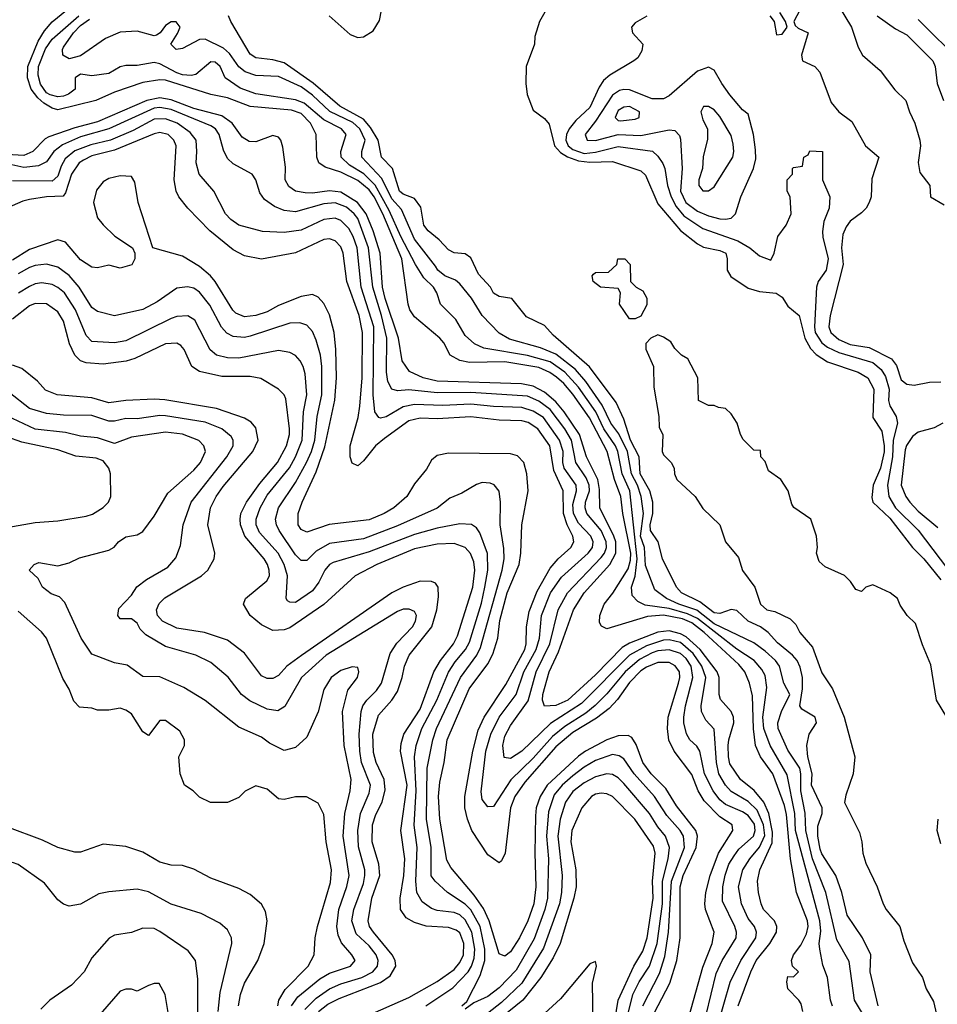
# Model space of a CAD drawing. Header units: inches. Extents: x 1793402 to 1900366, y 320852 to 470679.
# Tile 265 of 604: x 1830095 to 1833338, y 413915 to 417396. Entities that reach past the tile are written whole.
import ezdxf

# ---------------------------------------------------------------- set-up
doc = ezdxf.new("R2010")
doc.units = ezdxf.units.IN
doc.header["$MEASUREMENT"] = 0
doc.layers.add('B8431', color=7, linetype='Continuous')

msp = doc.modelspace()

# ---------------------------------------------------------------- linework, layer by layer
at = {"layer": 'B8431', "color": 4}
for points, elevation in [([(1832010, 417526.6), (1831932.7, 417390), (1831916, 417336), (1831914.8, 417310), (1831884.9, 417230), (1831883.7, 417170), (1831888.3, 417131.7), (1831910, 417076), (1831950, 417046.8), (1831966.2, 417026.2), (1831985.5, 416950), (1832006, 416926), (1832030.7, 416910.7), (1832070, 416897.1), (1832110, 416892.6), (1832190, 416894.9), (1832290, 416862), (1832306.4, 416846.4), (1832350, 416744.9), (1832430.2, 416650.2), (1832490, 416603), (1832512.2, 416592.2), (1832570, 416580.4), (1832590.4, 416570), (1832595.3, 416550), (1832595.8, 416510), (1832608.1, 416488.1), (1832670, 416447.1), (1832710, 416435.6), (1832768.7, 416428.7), (1832790, 416414.8), (1832810, 416383), (1832850.2, 416350.2), (1832870.2, 416270), (1832890, 416234), (1832910, 416211.8), (1832950, 416186.3), (1833058.8, 416150), (1833092.7, 416130), (1833113.4, 416090), (1833110.6, 415990), (1833141.7, 415941.7), (1833150.2, 415890), (1833150, 415868.7), (1833136.9, 415810), (1833111.8, 415750), (1833106.4, 415706.4), (1833110.5, 415690.5), (1833170, 415634), (1833250.4, 415530), (1833290.3, 415490), (1833350, 415415.8)], 244), ([(1832862.7, 413890), (1832856.6, 413916.6), (1832849, 413930), (1832809.3, 413970), (1832806, 413994), (1832810, 414014), (1832830, 414012), (1832848, 414030), (1832826, 414050), (1832822.7, 414070), (1832829.6, 414090), (1832855.9, 414124.1), (1832876.2, 414163.8), (1832881.5, 414190), (1832879.2, 414210), (1832840.5, 414310), (1832818.7, 414430), (1832805.7, 414585.7), (1832798.2, 414618.2), (1832756.4, 414730), (1832712.8, 414790), (1832696, 414830), (1832689, 414889), (1832685.2, 415005.2), (1832674.3, 415050), (1832657.7, 415090), (1832636.6, 415116.6), (1832514.2, 415230), (1832470, 415264.1), (1832437.8, 415277.8), (1832370, 415291.2), (1832313.6, 415286.4), (1832170, 415242.9), (1832151.7, 415251.7), (1832144.7, 415264.7), (1832145.1, 415290), (1832161.1, 415330), (1832191.4, 415368.6), (1832245.3, 415454.7), (1832254.3, 415485.7), (1832254.6, 415510), (1832226.6, 415650), (1832219.3, 415710), (1832197.8, 415770), (1832170.8, 415870), (1832108.8, 415988.8), (1832050, 416072.4), (1832018.7, 416110), (1831992.7, 416132.7), (1831969.2, 416149.2), (1831930, 416166.5), (1831810, 416186.3), (1831684.5, 416184.5), (1831650, 416191.2), (1831616.2, 416210), (1831593.5, 416253.5), (1831579.5, 416270), (1831490, 416345.6), (1831474.3, 416370), (1831467.6, 416390), (1831445.3, 416550), (1831378.1, 416710), (1831347.5, 416770), (1831330, 416794.8), (1831290, 416827.1), (1831230, 416857.1), (1831174.2, 416874.2), (1831151.8, 416890), (1831145.1, 416910), (1831143, 416990), (1831123.1, 417030), (1831090, 417064.8), (1831056, 417076), (1830910, 417088.6), (1830830, 417119.4), (1830770, 417131.9), (1830610, 417181.6), (1830590, 417183.8), (1830530, 417174.2), (1830430, 417140.3), (1830364, 417110), (1830230, 417077.2), (1830210, 417082.7), (1830180.5, 417100.5), (1830159.3, 417119.3), (1830136, 417150), (1830122, 417190), (1830124, 417230), (1830159.8, 417320.2), (1830183.2, 417356.8), (1830210, 417388.5), (1830260.7, 417430)], 256), ([(1831188.4, 417410), (1831263.5, 417343.5), (1831290, 417333.4), (1831310, 417335.3), (1831343.7, 417356.3), (1831366.7, 417393.3), (1831373.3, 417430)], 244), ([(1832746, 417410), (1832761, 417390), (1832770, 417342), (1832790, 417344.7), (1832808, 417370), (1832802, 417390), (1832781.5, 417421.5)], 252), ([(1832863.1, 417450), (1832831, 417390), (1832836, 417376), (1832846.4, 417366.4), (1832882, 417350), (1832858, 417270), (1832862, 417250), (1832904.7, 417230), (1832922.8, 417210), (1832963.4, 417103.4), (1832990, 417070.6), (1833035.8, 417035.8), (1833084.7, 416950), (1833131.3, 416910), (1833106.2, 416833.8), (1833104, 416770), (1833097.3, 416750), (1833086.8, 416730), (1833070, 416713.2), (1833030, 416683.7), (1833015.8, 416664.2), (1833003.8, 416636.2), (1832999.5, 416590), (1833005.7, 416530), (1832959.5, 416350), (1832955.3, 416310), (1832962, 416290), (1832990, 416265.2), (1833030, 416248.1), (1833097.2, 416237.2), (1833176.7, 416196.7), (1833193.5, 416173.5), (1833210, 416123), (1833230, 416107), (1833256.6, 416103.4), (1833310, 416114), (1833350, 416116)], 252), ([(1832987.6, 417447.6), (1833035.3, 417370), (1833058.4, 417298.4), (1833074, 417270), (1833136.7, 417216.7), (1833188.5, 417148.5), (1833227.3, 417110), (1833239.3, 417070), (1833258.7, 417030), (1833275.8, 416970), (1833278.4, 416950), (1833270.6, 416890.6), (1833276, 416856), (1833311.3, 416810), (1833314, 416770), (1833362, 416742)], 256), ([(1832968, 413908), (1832960.7, 413930), (1832949.5, 414009.5), (1832934, 414054), (1832922.4, 414110), (1832920.5, 414130), (1832926.3, 414173.7), (1832923.5, 414210), (1832836.8, 414530), (1832834.5, 414590), (1832806.9, 414726.9), (1832747.1, 414830), (1832725, 414890), (1832722, 414930), (1832735.2, 415035.2), (1832730, 415077.2), (1832718.4, 415098.4), (1832690.7, 415130.7), (1832630, 415170.9), (1832490, 415279.2), (1832455.6, 415295.6), (1832390, 415314.7), (1832305.8, 415325.8), (1832279.6, 415339.6), (1832260.1, 415360.1), (1832256.9, 415390), (1832270.8, 415429.2), (1832277.5, 415490), (1832251.6, 415730), (1832224, 415790), (1832208.9, 415870), (1832200.7, 415890), (1832159.8, 415950), (1832130.7, 416010), (1832070, 416097.3), (1832021.5, 416150), (1831970, 416186.2), (1831890, 416209), (1831734.9, 416234.9), (1831702, 416250), (1831670, 416279), (1831636.6, 416336.6), (1831582.7, 416390), (1831569.4, 416430), (1831557, 416450), (1831523.7, 416483.7), (1831493.5, 416530), (1831441.6, 416630), (1831400.9, 416720.9), (1831351.5, 416811.5), (1831311, 416851), (1831261.2, 416881.2), (1831231.6, 416910), (1831229.5, 416930), (1831249.4, 416990), (1831231.8, 417010), (1831170, 417042.3), (1831100.4, 417100.4), (1831070, 417112.1), (1830930, 417134.3), (1830874.1, 417154.2), (1830821.2, 417190), (1830803.7, 417230), (1830786.3, 417246.3), (1830770, 417246.6), (1830717.3, 417202.7), (1830701.4, 417198.6), (1830670, 417200.9), (1830650, 417207.7), (1830590, 417239.7), (1830570, 417244.2), (1830510, 417234), (1830470, 417234.5), (1830450.6, 417229.4), (1830410, 417205.2), (1830350, 417198), (1830310, 417203.7), (1830290.8, 417190), (1830290.7, 417150), (1830267.7, 417132.3), (1830250, 417125.7), (1830230, 417123.5), (1830202.9, 417130), (1830190, 417137.3), (1830168, 417168), (1830160.4, 417200.4), (1830161.1, 417230), (1830186.7, 417293.3), (1830210, 417327.2), (1830303.5, 417410)], 252), ([(1833093.3, 413850), (1833045.6, 413930), (1833026.7, 414066.7), (1832982.8, 414142.8), (1832944.4, 414310), (1832896.8, 414430), (1832874, 414530), (1832871.1, 414591.1), (1832855.8, 414670), (1832856.1, 414730), (1832852, 414750), (1832810, 414813.2), (1832775.6, 414890), (1832774.5, 414910), (1832787.3, 414950), (1832816.9, 415010), (1832796.2, 415050), (1832780.5, 415110), (1832766, 415130), (1832730, 415163.5), (1832690, 415193.3), (1832550, 415260.6), (1832488.5, 415308.5), (1832424.2, 415330), (1832380.7, 415350), (1832340.1, 415380.1), (1832306.9, 415466.9), (1832302.8, 415530), (1832289.3, 415570), (1832299.3, 415650), (1832291.7, 415710), (1832278.5, 415750), (1832257.3, 415790), (1832243.7, 415870), (1832212.3, 415932.3), (1832184.8, 415970), (1832153.3, 416033.3), (1832096.3, 416116.3), (1832058.9, 416158.9), (1831990, 416214), (1831935.9, 416235.9), (1831826.5, 416266.5), (1831790, 416287.3), (1831729.7, 416350), (1831691.6, 416411.6), (1831650, 416462), (1831635.1, 416475.1), (1831597.2, 416490), (1831572.3, 416510), (1831564.9, 416524.9), (1831490, 416619.5), (1831444.8, 416724.8), (1831410, 416762.6), (1831375, 416835), (1831304.5, 416910), (1831304.5, 416930), (1831315.8, 416970), (1831297.7, 417010), (1831272.1, 417032.1), (1831191.1, 417071.1), (1831130, 417129.7), (1831090, 417159.1), (1831010, 417194.7), (1830930, 417198.5), (1830891.6, 417211.6), (1830869, 417229), (1830836.1, 417276.1), (1830815.5, 417295.5), (1830750, 417326.6), (1830730, 417326), (1830670, 417294), (1830648, 417290), (1830629, 417310), (1830652.9, 417347.1), (1830662, 417370), (1830648.4, 417388.4), (1830630, 417388.7), (1830610, 417375.3), (1830591, 417349), (1830578.8, 417341.2), (1830570, 417339), (1830510, 417355.1), (1830450, 417352), (1830398.8, 417330), (1830310, 417267.6), (1830270, 417257), (1830247, 417270), (1830246, 417290), (1830250, 417298.8), (1830285.3, 417350), (1830310, 417375.2), (1830342.2, 417397.8)], 248), ([(1833129.6, 413910), (1833100.5, 414030), (1833102.9, 414090), (1833073.6, 414150), (1833019.7, 414230), (1833000.4, 414310), (1832978.9, 414370), (1832930, 414447), (1832923.9, 414463.9), (1832915.5, 414510), (1832915.3, 414544.7), (1832930.8, 414590), (1832931.6, 414610), (1832894, 414690), (1832895.8, 414730), (1832880.8, 414790), (1832876.8, 414830), (1832885.4, 414870), (1832910.8, 414910), (1832906.9, 414930), (1832858.8, 414958.8), (1832852.4, 414970), (1832861.6, 415030), (1832861.2, 415070), (1832853.5, 415106.5), (1832843.1, 415130), (1832826, 415150), (1832773, 415193), (1832740.5, 415230), (1832713, 415250), (1832669.8, 415269.8), (1832630, 415307.1), (1832610, 415310.9), (1832570, 415296.9), (1832550, 415299.1), (1832498.4, 415338.4), (1832434, 415370), (1832416.2, 415390), (1832366.6, 415490), (1832351.1, 415550), (1832324.2, 415590), (1832323.7, 415610), (1832333.2, 415650), (1832332.3, 415690), (1832322.3, 415730), (1832288.4, 415790), (1832284.8, 415850), (1832254, 415910), (1832230, 415983.7), (1832203.1, 416043.1), (1832108.8, 416168.8), (1831980.7, 416280.7), (1831950, 416314.7), (1831886, 416346), (1831834, 416410), (1831790, 416417.2), (1831770, 416429), (1831759.3, 416450), (1831716.3, 416496.3), (1831690, 416554), (1831670, 416568), (1831630, 416571.6), (1831610, 416582), (1831577.8, 416617.8), (1831538.4, 416650), (1831523, 416670), (1831513.2, 416733.2), (1831490, 416764), (1831450, 416779.2), (1831436.9, 416790), (1831412.6, 416870), (1831373.5, 416910), (1831361.6, 416970), (1831335.1, 417015.1), (1831310, 417044.5), (1831226.3, 417090), (1831131.8, 417171.8), (1831030, 417243.1), (1830990, 417254.5), (1830930, 417261.2), (1830910, 417274), (1830841.2, 417390), (1830833.2, 417410)], 244), ([(1832311.8, 417408.2), (1832270, 417384.5), (1832257.1, 417370), (1832260.5, 417350), (1832297.3, 417310), (1832294, 417286), (1832279.1, 417260.9), (1832266, 417250), (1832180.2, 417199.8), (1832158.6, 417181.5), (1832142.6, 417157.4), (1832110, 417085.6), (1832060.7, 417039.3), (1832037, 417010), (1832027.6, 416990), (1832025.2, 416970), (1832033.4, 416950), (1832050, 416936.5), (1832090, 416923.5), (1832130, 416927.7), (1832210, 416947.7), (1832331.6, 416931.6), (1832350, 416914), (1832367.7, 416887.7), (1832374.9, 416870), (1832384.4, 416810), (1832397.8, 416770), (1832415.5, 416735.5), (1832442.7, 416702.7), (1832510, 416657.7), (1832633.7, 416613.7), (1832676, 416590), (1832710, 416561), (1832750, 416546), (1832762, 416570), (1832774, 416630), (1832804, 416670), (1832822, 416710), (1832818, 416770), (1832808, 416790), (1832808, 416830), (1832826, 416850), (1832826, 416870), (1832830, 416874), (1832862, 416878), (1832866, 416910), (1832882, 416918), (1832887.3, 416932.7), (1832932, 416930), (1832932, 416830), (1832958, 416770), (1832956, 416730), (1832937.3, 416682.7), (1832932.5, 416647.5), (1832933, 416627), (1832952.6, 416550), (1832944.9, 416510), (1832917.3, 416470), (1832910.6, 416450), (1832903.6, 416310), (1832906.9, 416290), (1832930, 416253.7), (1832950, 416238.3), (1832990, 416219.7), (1833110, 416184), (1833139.4, 416159.4), (1833155.1, 416135.1), (1833167.6, 416090), (1833166, 416050), (1833170, 416031.3), (1833192.9, 415992.9), (1833197.4, 415970), (1833182, 415910), (1833180.2, 415850), (1833162.2, 415750), (1833167.1, 415710), (1833190.2, 415670), (1833270.9, 415590.9), (1833374.5, 415454.5)], 248), ([(1833125.5, 417410), (1833190, 417363.8), (1833230, 417342.4), (1833322.4, 417250), (1833330.3, 417230), (1833337.4, 417170), (1833359.7, 417110)], 264), ([(1833270, 417396.3), (1833318, 417350), (1833377.6, 417290)], 268), ([(1832634.3, 413910), (1832678.5, 414030), (1832697.7, 414070), (1832745.7, 414130), (1832769.7, 414170), (1832771.2, 414190), (1832762.4, 414210), (1832723.6, 414250), (1832715.1, 414270), (1832706, 414310), (1832703, 414350), (1832711.1, 414390), (1832754.1, 414485.9), (1832756.2, 414523.8), (1832742.3, 414590), (1832724.8, 414630), (1832690.5, 414670.5), (1832642.4, 414710), (1832605.4, 414765.4), (1832599.8, 414790), (1832599.3, 414830), (1832600.9, 414850), (1832619.3, 414910), (1832618, 414930), (1832609.8, 414949.8), (1832572.3, 414992.3), (1832567.1, 415010), (1832567.3, 415070), (1832560.4, 415090), (1832499.8, 415170), (1832450, 415214.6), (1832430, 415224.7), (1832390, 415235), (1832350, 415230.6), (1832250, 415191.8), (1832223.8, 415176.2), (1832130, 415079.7), (1832032.2, 414990), (1831990, 414971.2), (1831949.6, 414969.6), (1831942.4, 414990), (1831944.4, 415010), (1831966.2, 415090), (1831998.8, 415161.2), (1832052.1, 415310), (1832089.9, 415370.1), (1832180.9, 415470), (1832201.6, 415510), (1832201.4, 415550), (1832194.5, 415570), (1832145.1, 415670), (1832144.5, 415735.5), (1832138.2, 415770), (1832098.7, 415850), (1832073.2, 415930), (1832019.3, 416010), (1831990, 416045.1), (1831950, 416079.3), (1831910, 416100.3), (1831868.9, 416108.9), (1831570, 416118.2), (1831521.2, 416130), (1831472.6, 416152.6), (1831446.3, 416190), (1831434, 416270), (1831386.5, 416410), (1831377.3, 416450), (1831368.9, 416570), (1831344, 416650), (1831319, 416710), (1831288.4, 416750), (1831230, 416785.8), (1831190, 416790.8), (1831130, 416782.7), (1831103.9, 416783.9), (1831069.7, 416789.7), (1831045.7, 416805.7), (1831033.6, 416830), (1831034.5, 416874.5), (1831024.8, 416944.8), (1831018, 416970), (1831010, 416981.2), (1830990, 416986), (1830930, 416964.5), (1830905.8, 416965.8), (1830880.7, 416980.7), (1830846.3, 417030), (1830810, 417056.1), (1830710, 417082.3), (1830630, 417112.2), (1830590, 417119.4), (1830543.8, 417110), (1830370, 417034.6), (1830290, 417013.8), (1830197.7, 416982.3), (1830184.7, 416975.3), (1830141.6, 416930), (1830110, 416916.4), (1830030, 416920.2)], 264), ([(1832561.6, 413838.4), (1832606.3, 413993.7), (1832643.5, 414070), (1832696.9, 414150), (1832699.6, 414170), (1832691.8, 414190), (1832670, 414218), (1832646.6, 414270), (1832635.8, 414330), (1832651.2, 414390), (1832675.8, 414430), (1832710, 414470.3), (1832728.2, 414511.8), (1832723.9, 414550), (1832701.2, 414601.2), (1832670, 414632.6), (1832610, 414667.8), (1832589.7, 414690), (1832566, 414730), (1832557.6, 414770), (1832550, 414888), (1832519.6, 414919.6), (1832504.2, 414950), (1832503.5, 414970), (1832520.4, 415070), (1832506, 415110), (1832475.7, 415155.7), (1832430, 415193.8), (1832390, 415203.2), (1832370, 415202), (1832310, 415182.6), (1832250, 415149.8), (1832080.9, 414979), (1831971.6, 414908.4), (1831870, 414809.6), (1831830, 414784.5), (1831807.5, 414787.5), (1831802.4, 414830), (1831810, 414862.8), (1831830, 414900.5), (1831892.1, 414987.9), (1831920.9, 415090), (1831968.8, 415190), (1831998.3, 415310), (1832031.2, 415370), (1832150, 415494.9), (1832161.5, 415510), (1832168.7, 415530), (1832167.8, 415550), (1832150, 415589.6), (1832099.7, 415650), (1832093.7, 415670), (1832095.1, 415690), (1832108.7, 415730), (1832107.7, 415750), (1832096.6, 415776.6), (1832060.4, 415830), (1832044.8, 415910), (1832022, 415950), (1831970, 416018), (1831930, 416047.6), (1831890, 416065.6), (1831690, 416078), (1831570, 416077.2), (1831470, 416087.1), (1831430, 416084.2), (1831409.7, 416089.7), (1831396.6, 416116.6), (1831391.1, 416150), (1831392.9, 416270), (1831374, 416350), (1831343.1, 416450), (1831327.8, 416590), (1831290, 416693.3), (1831277.7, 416710), (1831250, 416733.3), (1831210, 416748.5), (1831170, 416744.8), (1831070, 416716.9), (1831030, 416721.6), (1830995.6, 416735.6), (1830960.5, 416760.5), (1830943.3, 416783.3), (1830929.2, 416830), (1830917.2, 416850), (1830850, 416886.6), (1830830, 416905.2), (1830814.9, 416934.9), (1830799.6, 416990), (1830787, 417010), (1830770, 417021.3), (1830630, 417078.5), (1830590, 417085.3), (1830570, 417083.5), (1830410, 417009.8), (1830310, 416982.2), (1830245.9, 416954.1), (1830215.3, 416930), (1830190, 416894), (1830161.2, 416878.8), (1830110, 416873.8), (1830035.3, 416890)], 268), ([(1832521.6, 413878.4), (1832556.3, 414023.7), (1832578, 414070), (1832627.8, 414150), (1832628, 414170), (1832622, 414190), (1832579.3, 414279.3), (1832579.7, 414330), (1832587.9, 414372.1), (1832601.1, 414410), (1832619.6, 414440.4), (1832636.8, 414463.2), (1832688.2, 414510), (1832694.6, 414530), (1832691.6, 414551.6), (1832670, 414582.3), (1832650, 414595.3), (1832590, 414621.1), (1832570, 414638), (1832545.4, 414670), (1832515.6, 414730), (1832498.4, 414810), (1832488, 414828), (1832463.7, 414850), (1832451.2, 414871.2), (1832442, 414910), (1832442.6, 414930), (1832448.4, 414970), (1832474.2, 415070), (1832467.7, 415110), (1832450, 415137.7), (1832430, 415155.3), (1832390, 415167.7), (1832350, 415164.4), (1832330, 415158), (1832285.7, 415134.3), (1832234.9, 415090), (1832170, 415012.6), (1832128.7, 414971.3), (1832095.5, 414944.5), (1832022.2, 414897.8), (1831978.1, 414861.9), (1831910, 414785.4), (1831831, 414709), (1831770, 414614), (1831750, 414613.2), (1831730, 414639), (1831726.5, 414666.5), (1831742, 414810), (1831759.8, 414870), (1831789.7, 414930), (1831849.7, 415010), (1831876.8, 415090), (1831920.8, 415170), (1831931.9, 415210), (1831939.2, 415290), (1831971.1, 415370), (1832010, 415424.9), (1832104.2, 415510), (1832118.9, 415530), (1832122, 415550), (1832114, 415570), (1832070, 415616.3), (1832051.9, 415650), (1832050, 415682), (1832062.7, 415730), (1832061.7, 415750), (1832019.8, 415810), (1832015.1, 415830), (1832015.5, 415870), (1832003.1, 415910), (1831946.3, 415990), (1831910, 416012.3), (1831870, 416025.1), (1831770, 416028.7), (1831690, 416037.2), (1831590, 416032.1), (1831490, 416036), (1831450, 416026.9), (1831390, 415991.8), (1831370, 415987.3), (1831364, 415990), (1831349.7, 416009.7), (1831344.8, 416070), (1831346.6, 416310), (1831302.4, 416450), (1831287.4, 416590), (1831273.3, 416630), (1831257.7, 416657.7), (1831230, 416686), (1831210, 416694.3), (1831170, 416689.7), (1831090, 416651.5), (1831030, 416643.6), (1830953.2, 416646.8), (1830869, 416670), (1830841.2, 416690), (1830822.7, 416710), (1830781.2, 416790), (1830729.6, 416849.6), (1830718.4, 416890), (1830721.6, 416930), (1830718.4, 416970), (1830697.6, 416997.6), (1830651.8, 417030), (1830610, 417045.3), (1830570, 417044.2), (1830495.7, 417004.3), (1830415.5, 416970), (1830346.2, 416953.8), (1830290, 416932), (1830256.1, 416903.9), (1830241.3, 416878.7), (1830230, 416842.7), (1830210, 416825.4), (1830070, 416826)], 272), ([(1832460.5, 413870), (1832510, 414046.8), (1832542.4, 414130), (1832549.6, 414170), (1832519.1, 414250), (1832516.4, 414270), (1832520.4, 414310), (1832535.1, 414370), (1832564.8, 414450), (1832616, 414530), (1832613.2, 414550), (1832570, 414577.4), (1832514.7, 414634.7), (1832492.4, 414670), (1832470, 414727), (1832407.6, 414810), (1832388.7, 414848.7), (1832384, 414890), (1832387.1, 414930), (1832423.5, 415050), (1832428.4, 415070), (1832426.6, 415090), (1832411.6, 415111.6), (1832390, 415123.1), (1832350, 415123.9), (1832310, 415107.3), (1832290, 415093.5), (1832250, 415052.6), (1832207.8, 414992.2), (1832178.7, 414961.3), (1832133.7, 414926.3), (1832050, 414876.1), (1831990, 414824.8), (1831879.8, 414700.2), (1831844.4, 414650), (1831829.1, 414610), (1831810.4, 414449.6), (1831797.3, 414422.7), (1831790, 414415.3), (1831750, 414443.7), (1831693.3, 414530), (1831677.4, 414570), (1831668.4, 414610), (1831668.4, 414650), (1831696.4, 414810), (1831715.7, 414884.3), (1831736.4, 414930), (1831813.7, 415046.3), (1831879.8, 415170), (1831885.3, 415190), (1831886, 415250), (1831895.9, 415304.1), (1831923.9, 415376.1), (1831970, 415457.1), (1831997.6, 415490), (1832042.9, 415530), (1832053.3, 415550), (1832049.7, 415570), (1832029.9, 415609.9), (1832016.8, 415650), (1832015.6, 415730), (1831982.4, 415802.4), (1831968.5, 415890), (1831926, 415950), (1831891.5, 415971.5), (1831870, 415978), (1831790, 415980.4), (1831690, 415992.1), (1831570, 415984.8), (1831510, 415986.9), (1831470, 415977.4), (1831384.2, 415915.8), (1831352.7, 415890), (1831310, 415836), (1831290, 415819), (1831270, 415828), (1831262.9, 415850), (1831262.6, 415890), (1831290.8, 415989.2), (1831297.3, 416030), (1831305.3, 416130), (1831306.4, 416290), (1831295.3, 416350), (1831251, 416470), (1831238, 416570), (1831230, 416592.7), (1831210, 416614), (1831190, 416620.7), (1831170, 416618.4), (1831070, 416571.5), (1830950, 416549.5), (1830890, 416560.9), (1830850, 416582), (1830767.3, 416650), (1830689.4, 416730), (1830657, 416770), (1830647.8, 416790), (1830641.3, 416830), (1830647.8, 416950), (1830639.6, 416970), (1830619.3, 416990), (1830590, 416996.9), (1830570, 416992.6), (1830430, 416934.2), (1830350, 416914.8), (1830320.2, 416899.8), (1830305.7, 416890), (1830278.3, 416850), (1830256.7, 416783.3), (1830248.5, 416771.5), (1830190, 416769.6), (1830130, 416760.7), (1830105.5, 416754.5), (1830050, 416729.3)], 276), ([(1832322.8, 413857.2), (1832392.4, 413990), (1832417.3, 414070), (1832429.8, 414150.2), (1832429, 414330), (1832440.3, 414370), (1832485.6, 414470), (1832491, 414510), (1832484.4, 414530), (1832416.4, 414616.4), (1832378.2, 414678.2), (1832326.6, 414730), (1832297.4, 414770), (1832273.6, 414833.6), (1832258, 414858), (1832245.4, 414865.4), (1832210, 414864), (1832170, 414849.8), (1832094.4, 414810), (1832070, 414792.3), (1831959, 414690), (1831934.7, 414650), (1831920.8, 414610), (1831918, 414582), (1831915.2, 414450), (1831918.6, 414330), (1831912.4, 414270), (1831891.4, 414210), (1831861.1, 414150), (1831830, 414100.9), (1831810, 414085.2), (1831790, 414094), (1831754, 414210), (1831734.1, 414254.1), (1831701.1, 414301.1), (1831618.2, 414398.2), (1831604.8, 414424.8), (1831579.8, 414570), (1831574.8, 414650), (1831579.5, 414700.5), (1831595.4, 414770), (1831605.7, 414850), (1831683.1, 415030), (1831750, 415119.3), (1831767.6, 415152.4), (1831785.4, 415210), (1831792.5, 415272.5), (1831817.8, 415370), (1831859.7, 415470), (1831866.6, 415510), (1831869.6, 415610), (1831891.8, 415730), (1831887.6, 415790), (1831876.9, 415830), (1831853.9, 415853.9), (1831830, 415860.7), (1831610, 415863.7), (1831570, 415855.1), (1831550, 415839), (1831532.5, 415807.5), (1831490, 415755.3), (1831462.8, 415710), (1831417.3, 415670), (1831382.8, 415650), (1831330, 415628), (1831189, 415611), (1831110, 415584.5), (1831090, 415593.2), (1831079.5, 415610), (1831078.7, 415650), (1831092.8, 415690), (1831142.8, 415797.2), (1831173.5, 415886.5), (1831208.7, 416051.3), (1831214.5, 416130), (1831212.4, 416230), (1831206.9, 416290), (1831190, 416352.7), (1831170, 416392.3), (1831150, 416414.5), (1831130, 416424.5), (1831090, 416417.6), (1831010, 416386), (1830970, 416363), (1830930, 416349.7), (1830890, 416346), (1830858.9, 416358.9), (1830848.5, 416368.5), (1830786, 416470), (1830769.6, 416490), (1830730, 416523.6), (1830670, 416559.5), (1830566, 416590), (1830514, 416750), (1830502, 416822), (1830490, 416841.2), (1830450, 416843.6), (1830410, 416834), (1830390, 416822.9), (1830367, 416793), (1830356.4, 416750), (1830370, 416696), (1830390, 416671), (1830430.7, 416630.7), (1830494, 416590), (1830502, 416570), (1830502, 416550), (1830490.9, 416529.1), (1830450, 416518), (1830410, 416528.7), (1830370, 416519), (1830350, 416521.2), (1830310, 416547), (1830257.2, 416610), (1830230, 416618), (1830130, 416583), (1830070, 416546.3)], 284), ([(1831658, 413910), (1831675.3, 413924.7), (1831722.8, 414017.2), (1831738.8, 414070), (1831738.4, 414110), (1831722.5, 414190), (1831690, 414249.7), (1831670, 414269.7), (1831606.6, 414310), (1831563.7, 414350), (1831549.8, 414369.8), (1831548.7, 414470), (1831533.3, 414570), (1831534.8, 414750), (1831554.8, 414850), (1831568.4, 414890), (1831652.4, 415070), (1831710.7, 415149.3), (1831724, 415176), (1831799.8, 415450), (1831806.9, 415490), (1831806.6, 415526.6), (1831793.3, 415610), (1831794, 415690), (1831789.4, 415729.4), (1831772, 415752), (1831757.5, 415757.5), (1831730, 415759.3), (1831710, 415752.7), (1831657.5, 415722.5), (1831615.2, 415704.8), (1831570, 415669.6), (1831430, 415606.9), (1831310, 415561), (1831190, 415544.7), (1831143.4, 415516.6), (1831110, 415483.7), (1831090, 415483.7), (1831070, 415504.5), (1831011.5, 415590), (1831002.4, 415610), (1830999.6, 415630), (1831009.8, 415670.2), (1831070, 415759.3), (1831108.6, 415830), (1831126.4, 415870), (1831137.6, 415910), (1831146.7, 415993.3), (1831162.3, 416070), (1831163.1, 416170), (1831158.3, 416210), (1831143.3, 416263.3), (1831130, 416294), (1831110, 416316), (1831084.5, 416324.5), (1831050, 416323.6), (1830910, 416276.9), (1830890, 416273), (1830850, 416275.6), (1830827.3, 416287.3), (1830808.5, 416308.5), (1830767.3, 416387.3), (1830730, 416432.3), (1830710, 416446.6), (1830687.9, 416452.1), (1830650, 416446.6), (1830581.4, 416398.6), (1830530, 416372), (1830429.6, 416349.6), (1830370, 416364.5), (1830350, 416378), (1830304.7, 416450), (1830270, 416491.8), (1830230, 416521.6), (1830190, 416531.3), (1830150, 416526.6), (1830130, 416519.7), (1830090, 416497.4)], 288), ([(1831530, 413910.3), (1831626.3, 413973.7), (1831679.8, 414030), (1831691.9, 414050), (1831701.3, 414078.7), (1831703.7, 414110), (1831693.3, 414170), (1831670, 414214), (1831650, 414231), (1831630, 414239.8), (1831570, 414246.3), (1831550, 414254), (1831517.4, 414277.4), (1831498.7, 414310), (1831494.8, 414350), (1831499.8, 414470), (1831488.7, 414548.7), (1831495.7, 414670), (1831489.8, 414790), (1831496.4, 414830), (1831516.4, 414890), (1831569.8, 414990), (1831610.7, 415089.3), (1831634.1, 415125.9), (1831671.1, 415170), (1831684.9, 415195.1), (1831727.1, 415332.9), (1831739.3, 415390), (1831749.8, 415450), (1831748.5, 415508.5), (1831721.4, 415581.5), (1831710, 415599.3), (1831691.5, 415611.5), (1831650, 415614), (1831570, 415598.9), (1831490, 415576.4), (1831330, 415515.1), (1831203.4, 415476.6), (1831190, 415469.4), (1831173, 415450), (1831152.8, 415407.2), (1831130, 415377), (1831070, 415336), (1831050, 415337.2), (1831042, 415342), (1831037.2, 415350), (1831041.1, 415430), (1831029.7, 415470), (1831008.2, 415510), (1830943, 415583), (1830931.2, 415610), (1830931.2, 415630), (1830945.4, 415670), (1830970, 415714.9), (1831048.9, 415811.1), (1831069.8, 415850), (1831093.1, 415910), (1831097.7, 416010), (1831109.7, 416070), (1831103.9, 416143.9), (1831097, 416170), (1831086, 416190), (1831070, 416209.2), (1831050, 416219.3), (1831010, 416226.6), (1830870, 416199.7), (1830830, 416200.5), (1830790, 416209.6), (1830768.3, 416228.3), (1830714.1, 416334.2), (1830689.5, 416349.5), (1830650, 416347), (1830630, 416339.6), (1830470, 416260.7), (1830430, 416254), (1830350, 416258), (1830330, 416279), (1830292.4, 416370), (1830253.3, 416430), (1830230, 416449.6), (1830210, 416459.7), (1830173.8, 416466.2), (1830150, 416462.4), (1830130, 416453.3), (1830091.3, 416428.7)], 292), ([(1831312.3, 413870), (1831470, 413938.9), (1831570, 413995.3), (1831630, 414038.7), (1831650, 414062.4), (1831663.1, 414090), (1831665.3, 414130), (1831650, 414167.3), (1831637.6, 414177.6), (1831610, 414186.9), (1831531.1, 414191.1), (1831490, 414204.2), (1831461.3, 414221.3), (1831440.5, 414250), (1831439.7, 414290), (1831452.8, 414370), (1831456.1, 414430), (1831441.5, 414530), (1831464.8, 414690), (1831441, 414810), (1831442.9, 414837.1), (1831452.6, 414870), (1831510, 414958), (1831558.5, 415090), (1831581.7, 415130), (1831628.4, 415190), (1831642.7, 415217.3), (1831696.4, 415390), (1831703.9, 415450), (1831699.8, 415479.8), (1831688.6, 415508.6), (1831670, 415529.6), (1831630, 415544.7), (1831570, 415541.7), (1831490, 415524.8), (1831357.3, 415470), (1831280.7, 415430), (1831170, 415328), (1831050, 415246), (1831030, 415238.7), (1830990, 415236.2), (1830950, 415256.2), (1830909.5, 415290), (1830886, 415330), (1830893.2, 415350), (1830968.1, 415411.9), (1830977.6, 415430), (1830976.9, 415450), (1830971.3, 415470), (1830958.7, 415490), (1830891.1, 415570), (1830875.4, 415610), (1830874, 415630), (1830876.9, 415650), (1830896.3, 415690), (1830943.8, 415756.2), (1831005.7, 415830), (1831038.5, 415890), (1831048.5, 415930), (1831048.5, 415950), (1831036.1, 416056.1), (1831029.6, 416069.6), (1831009.7, 416089.7), (1830947.6, 416127.6), (1830910, 416135.1), (1830810, 416134.7), (1830730, 416151.8), (1830703.7, 416170), (1830676, 416230), (1830664.5, 416244.5), (1830650, 416252.3), (1830610, 416249.5), (1830502, 416198), (1830471.7, 416188.3), (1830390, 416178.7), (1830330, 416182.4), (1830310, 416189.6), (1830289.7, 416210), (1830271.2, 416250), (1830249.7, 416329.7), (1830230, 416363.7), (1830190, 416391.6), (1830150, 416393), (1830130, 416384.2), (1830070, 416336.9)], 296), ([(1833371.3, 414930), (1833335, 414990), (1833315.8, 415115.8), (1833286, 415186), (1833261.4, 415261.4), (1833231.3, 415290), (1833206.4, 415326.4), (1833198, 415350), (1833172, 415370), (1833110, 415398), (1833086, 415390), (1833070, 415374), (1833050, 415382), (1833031.3, 415410), (1833010.6, 415430.6), (1832942, 415462), (1832920.7, 415480.7), (1832911, 415510), (1832914.8, 415530), (1832911, 415570), (1832890.7, 415630), (1832831.1, 415671.1), (1832823.6, 415683.6), (1832810.8, 415730), (1832784.7, 415770), (1832741, 415801), (1832730, 415834), (1832714, 415850), (1832712.7, 415872.7), (1832690, 415874), (1832651.6, 415911.6), (1832642, 415930), (1832631.3, 415970), (1832610, 416002), (1832590, 416022), (1832564.7, 416024.7), (1832550, 416032), (1832530, 416032), (1832494, 416050), (1832492, 416130), (1832456.9, 416196.9), (1832434, 416210), (1832410, 416234), (1832396.9, 416256.9), (1832370, 416274), (1832350, 416282), (1832326, 416270), (1832308.4, 416251.6), (1832308.4, 416231.6), (1832335.3, 416170), (1832336.4, 416096.4), (1832353.6, 415993.6), (1832355.3, 415955.3), (1832368.4, 415928.4), (1832365.2, 415870), (1832370, 415858), (1832398, 415830), (1832408, 415810), (1832408.7, 415790), (1832418, 415770), (1832482, 415710), (1832510, 415668), (1832569, 415610), (1832589.5, 415549.5), (1832635.1, 415495.1), (1832650, 415448.7), (1832692.7, 415390), (1832713.2, 415330), (1832735.3, 415310), (1832763.5, 415303.5), (1832817.6, 415277.6), (1832838, 415258), (1832852, 415230), (1832897.5, 415177.5), (1832930, 415086.6), (1832967.3, 415030), (1833009.4, 414930), (1833046.6, 414790), (1833040.9, 414730), (1833014.6, 414654.6), (1833010, 414628), (1833062.7, 414522.7), (1833071.8, 414490), (1833074.7, 414450), (1833085.6, 414414.4), (1833126, 414330), (1833146.3, 414270), (1833156.9, 414250), (1833205.1, 414190), (1833219.3, 414139.3), (1833250, 414061.2), (1833286, 414010), (1833299, 413970), (1833324.5, 413924.5), (1833344.1, 413844.1)], 236), ([(1831151.3, 413890), (1831184.4, 413915.6), (1831224.1, 413935.9), (1831370, 413992.7), (1831403.8, 414016.2), (1831424.2, 414050), (1831422.4, 414070), (1831411.6, 414090), (1831345.1, 414170), (1831331.2, 414190), (1831326.9, 414210), (1831339.8, 414290), (1831367.3, 414370), (1831364.8, 414410), (1831340.4, 414490), (1831342.3, 414550), (1831353.5, 414586.5), (1831376, 414630), (1831386.3, 414673.7), (1831382.7, 414710), (1831354.5, 414770), (1831344.9, 414804.9), (1831342.7, 414870), (1831363, 414937), (1831409.8, 414990.2), (1831430, 415020.7), (1831446.9, 415070), (1831454.7, 415110), (1831471.3, 415150), (1831551.1, 415250), (1831569.6, 415309.6), (1831575.6, 415355.6), (1831574.5, 415390), (1831564.1, 415404.1), (1831550, 415409.4), (1831510, 415411.5), (1831450, 415389.7), (1831410, 415369.7), (1831091.2, 415148.8), (1831039.3, 415110), (1831010, 415078), (1830990, 415067), (1830970, 415066.6), (1830950, 415076), (1830890, 415157), (1830830, 415202.4), (1830748.7, 415230), (1830650, 415244.7), (1830599.3, 415270), (1830582, 415290), (1830578, 415310), (1830588.1, 415331.9), (1830608.3, 415351.7), (1830738, 415430), (1830759.5, 415450), (1830782, 415490), (1830784.5, 415510), (1830760.5, 415610), (1830769.6, 415670), (1830789.7, 415710), (1830814.5, 415745.5), (1830918.7, 415870), (1830937.4, 415910), (1830930, 415952.7), (1830913.3, 415973.3), (1830890, 415987.6), (1830790, 416021.1), (1830608.5, 416051.5), (1830570, 416054.7), (1830470, 416049.7), (1830410, 416041.1), (1830350, 416058.9), (1830228, 416070), (1830186.2, 416086.2), (1830157.5, 416117.5), (1830102.7, 416162.7), (1830070, 416175.1)], 304), ([(1831102.8, 413897.2), (1831142.8, 413937.2), (1831190, 413970.3), (1831230, 413987.6), (1831304.5, 414010), (1831342.9, 414030), (1831359.7, 414050), (1831362, 414070), (1831354.8, 414090), (1831330, 414121.3), (1831283.8, 414163.8), (1831268.4, 414210), (1831275.4, 414250), (1831310, 414342.8), (1831315.1, 414370), (1831315.1, 414390), (1831292.1, 414472.1), (1831289.8, 414530), (1831299.7, 414590), (1831330, 414661), (1831334.3, 414690), (1831303.5, 414770), (1831296.8, 414810), (1831294.8, 414870), (1831302, 414950), (1831308, 414970), (1831321.6, 414990), (1831355.8, 415024.2), (1831373.3, 415050), (1831404.8, 415155.2), (1831428.4, 415191.6), (1831482.9, 415250), (1831494, 415270), (1831497, 415290), (1831490, 415304), (1831472, 415312), (1831450, 415312), (1831430, 415303.7), (1831178, 415150), (1831090.6, 415070), (1831032.1, 414967.9), (1831007.5, 414952.5), (1830970, 414958), (1830907.9, 414987.9), (1830879.3, 415010), (1830831.7, 415071.7), (1830770, 415124), (1830718, 415150), (1830610, 415179.5), (1830541.1, 415221.1), (1830521.3, 415241.3), (1830510, 415262), (1830490, 415278), (1830450, 415278), (1830442, 415290), (1830445.6, 415314.4), (1830490, 415362), (1830509.5, 415390.5), (1830543.3, 415416.7), (1830618.9, 415461.1), (1830646.3, 415493.7), (1830663.2, 415536.8), (1830672.3, 415610), (1830700.7, 415690), (1830827.6, 415850), (1830849.5, 415890), (1830849.4, 415910), (1830842, 415922), (1830809.2, 415950), (1830750, 415972.6), (1830610, 415995.1), (1830590, 415996.4), (1830510, 415985.4), (1830470, 415986.3), (1830430, 415976.9), (1830410, 415976.9), (1830350, 415996.3), (1830250, 415998), (1830190, 416004.2), (1830130, 416021.3), (1830057.5, 416077.5)], 308), ([(1831056, 413910), (1831078.3, 413941.7), (1831155.2, 414004.8), (1831190, 414024.9), (1831264, 414050), (1831281.2, 414070), (1831269.3, 414090), (1831232.1, 414132.1), (1831220.1, 414160.1), (1831215.4, 414190), (1831223.5, 414250), (1831251.5, 414331.5), (1831258.9, 414370), (1831237.7, 414510), (1831244, 414590), (1831263.5, 414670), (1831266.3, 414710), (1831242, 414830), (1831235.6, 414950), (1831254.2, 415025.8), (1831289, 415070), (1831294, 415090), (1831290, 415106), (1831270, 415108.7), (1831230, 415095.1), (1831196, 415070), (1831170, 415028), (1831150.4, 414949.6), (1831110, 414859), (1831070, 414822.7), (1831030, 414812.7), (1830978.4, 414838.4), (1830950, 414859.3), (1830870, 414895.1), (1830750, 414989.3), (1830674.9, 415034.9), (1830590, 415072.7), (1830530, 415074), (1830474.5, 415114.5), (1830430, 415122.7), (1830350, 415153.2), (1830312.7, 415210), (1830255.1, 415335.1), (1830236, 415356), (1830206.8, 415366.8), (1830175.3, 415390), (1830160.4, 415420.4), (1830128, 415450), (1830146, 415470), (1830163.1, 415476.9), (1830230, 415464.7), (1830270, 415476), (1830306.8, 415493.2), (1830410, 415521), (1830429.3, 415530.7), (1830444, 415550), (1830470, 415567.3), (1830510, 415574.8), (1830530, 415586.8), (1830570, 415641), (1830618.3, 415721.7), (1830710, 415803), (1830734, 415830), (1830751.8, 415870), (1830746, 415890), (1830727.9, 415907.9), (1830670, 415931.1), (1830610, 415937.4), (1830490, 415920.5), (1830430, 415897.6), (1830370, 415918), (1830310, 415924.2), (1830256.6, 415936.6), (1830150, 415948.2), (1830030, 416005.1)], 312), ([(1833358, 415970), (1833327.1, 415952.9), (1833270, 415937.2), (1833250, 415922.7), (1833229.1, 415890.9), (1833225.1, 415874.9), (1833210.4, 415750), (1833226.4, 415710), (1833240.5, 415690), (1833270, 415658), (1833340.5, 415600.5)], 252), ([(1830000, 415604.7), (1830050, 415600.5), (1830150, 415618), (1830230, 415624), (1830330, 415640.7), (1830351.9, 415648.1), (1830390, 415671), (1830409, 415690), (1830417.2, 415710), (1830416.2, 415790), (1830409.5, 415810), (1830390, 415836.2), (1830365.4, 415845.4), (1830292.9, 415852.9), (1830230, 415875.1), (1830102.3, 415902.3), (1830050, 415921.6), (1830010, 415926), (1830000, 415924.8)], 316), ([(1831007.3, 413910), (1831011.1, 413930), (1831032.7, 413967.3), (1831114.5, 414050), (1831136, 414090), (1831139.5, 414150), (1831147.3, 414190), (1831193.9, 414346.1), (1831196.9, 414390), (1831177.6, 414490), (1831170, 414586), (1831150, 414626), (1831108.4, 414648.4), (1831070, 414648.7), (1831030, 414639), (1831010, 414642), (1830970, 414675.3), (1830930, 414688), (1830891.6, 414668.4), (1830870, 414646), (1830830, 414628), (1830769.1, 414629.1), (1830730, 414648), (1830708, 414670), (1830678, 414690), (1830662, 414730), (1830658, 414790), (1830678, 414830), (1830678, 414850), (1830660.4, 414880.4), (1830610, 414918), (1830590, 414918), (1830550, 414866), (1830530, 414878), (1830490, 414942), (1830470, 414955.3), (1830450, 414962), (1830410, 414955.3), (1830370, 414955.3), (1830350, 414962), (1830306, 414966), (1830286.6, 414986.6), (1830269.5, 415029.5), (1830247.2, 415067.2), (1830189.3, 415210), (1830171.7, 415231.7), (1830090, 415305.2)], 316), ([(1832297.3, 413910), (1832356.2, 414023.8), (1832375.6, 414084.4), (1832388.2, 414170), (1832398.3, 414350), (1832444.2, 414470), (1832441.1, 414510), (1832429.7, 414530), (1832382.2, 414582.2), (1832338.9, 414650), (1832266.6, 414730), (1832230, 414782.9), (1832213.4, 414793.4), (1832190, 414798), (1832130, 414776.9), (1832090, 414753.7), (1832050, 414722.7), (1832011.7, 414690), (1831984.2, 414655.8), (1831964.1, 414595.9), (1831956.9, 414510), (1831964.4, 414430), (1831960.2, 414290), (1831951.4, 414250), (1831913.4, 414146.6), (1831850, 414035.6), (1831790, 413973.6), (1831750, 413942.4), (1831699.8, 413920.2), (1831670, 413898)], 288), ([(1832236.8, 413850), (1832262, 413950), (1832284.9, 413995.1), (1832321, 414050), (1832347.8, 414130), (1832366.5, 414270), (1832367.3, 414350), (1832386.4, 414430), (1832391.2, 414470), (1832376.9, 414510), (1832350, 414542.9), (1832320.5, 414590), (1832230, 414695.6), (1832210, 414716.2), (1832190, 414727.8), (1832170, 414729.7), (1832130, 414719.7), (1832090, 414698.3), (1832050, 414667.8), (1832024.6, 414630), (1832005.5, 414570), (1831996.9, 414510), (1832012.7, 414370), (1832010.2, 414310), (1832003.2, 414270), (1831946.7, 414113.3), (1831870, 413989.7), (1831798.3, 413921.7), (1831732, 413870)], 292), ([(1832193.3, 413826.7), (1832209.8, 413930), (1832265.4, 414050), (1832297.5, 414102.5), (1832312.8, 414150), (1832333.5, 414290), (1832331.7, 414350), (1832340.4, 414450), (1832334.7, 414474.7), (1832269.6, 414570), (1832190, 414649.6), (1832170, 414659.7), (1832150, 414661.3), (1832130, 414658), (1832116.3, 414650), (1832081.3, 414610), (1832046.3, 414530), (1832042.7, 414490), (1832060.9, 414390), (1832061.5, 414330), (1832053.8, 414290), (1832004.6, 414130), (1831980.8, 414079.2), (1831937.4, 414010), (1831873.4, 413930), (1831773.7, 413850)], 296), ([(1833350, 414482), (1833338, 414530), (1833341.6, 414570)], 236), ([(1830867.8, 413910), (1830875.6, 413950), (1830889.7, 413990.3), (1830936.2, 414070), (1830959.5, 414130), (1830969.5, 414210), (1830963.3, 414243.3), (1830950, 414269), (1830910, 414303.7), (1830870, 414324.5), (1830770, 414361.2), (1830710, 414392.7), (1830670, 414406), (1830630, 414406.6), (1830590, 414418), (1830530, 414452.7), (1830470, 414473.2), (1830390, 414481.2), (1830310, 414453.2), (1830290, 414453.2), (1830229.6, 414469.6), (1830175.9, 414495.9), (1830050, 414542.7)], 324), ([(1830796.9, 413890), (1830803.3, 413956.7), (1830845.2, 414130), (1830844, 414150), (1830830, 414178), (1830802, 414202), (1830736.2, 414236.2), (1830630, 414269.3), (1830550, 414312.3), (1830510, 414322.7), (1830410, 414313.2), (1830374.4, 414305.6), (1830310, 414269), (1830270, 414262), (1830250, 414268.7), (1830230, 414284), (1830183.2, 414343.2), (1830090, 414409.3), (1830070, 414416), (1830050, 414415.1), (1830000, 414403.2)], 328), ([(1830724.2, 413830), (1830724.8, 414004.8), (1830716, 414070), (1830690, 414104), (1830590, 414172.7), (1830570, 414182.7), (1830530, 414184), (1830490, 414169.2), (1830430, 414159), (1830410.7, 414149.3), (1830350, 414079), (1830322.8, 414030), (1830277.5, 413982.5), (1830202, 413930), (1830170, 413898)], 332), ([(1832121.4, 413850), (1832119.5, 413990), (1832133.2, 414050), (1832130, 414066), (1832110, 414058), (1832006.1, 413933.9), (1831922.3, 413857.7)], 304), ([(1830629.3, 413830), (1830609.4, 413949.4), (1830588.4, 413988.4), (1830570, 413988.7), (1830550, 413982), (1830510, 413962), (1830490, 413968.7), (1830470, 413968.7), (1830450, 413962), (1830379.8, 413880.2)], 336)]:
    msp.add_lwpolyline(points, dxfattribs=dict(at, elevation=elevation))
for points, elevation in [([(1832530, 417228.7), (1832490, 417214), (1832390, 417126.6), (1832370, 417116.2), (1832330, 417116.3), (1832250, 417148.4), (1832230, 417149.7), (1832214.8, 417145.2), (1832190, 417129.7), (1832130, 417037.6), (1832093.4, 416990), (1832101, 416970), (1832130, 416969), (1832209.8, 416990.2), (1832290, 416986.7), (1832390, 417006), (1832410, 417004.7), (1832426.8, 416986.8), (1832430, 416974), (1832436.5, 416870), (1832430.2, 416790), (1832449.1, 416750), (1832490, 416719.6), (1832530, 416703.1), (1832570, 416692.4), (1832589.5, 416690.5), (1832610, 416694.8), (1832625.2, 416710), (1832643.6, 416770), (1832688, 416870), (1832696.2, 416903.8), (1832695.8, 416935.8), (1832688.3, 416990), (1832670, 417062), (1832650, 417077.2), (1832604.5, 417130), (1832576, 417170), (1832550, 417218)], 252), ([(1832250, 417089.4), (1832230, 417086.6), (1832210, 417074.5), (1832199.1, 417050), (1832210, 417039.1), (1832218, 417038), (1832270, 417043.8), (1832284, 417050), (1832285.2, 417070)], 256), ([(1832530, 417089), (1832511.3, 417088.7), (1832502.8, 417070), (1832510, 417042), (1832526, 417010), (1832526.4, 416973.6), (1832511.1, 416911.1), (1832507.7, 416870), (1832494.8, 416830), (1832494.8, 416810), (1832510, 416791), (1832530, 416791.3), (1832550, 416804.7), (1832616, 416910), (1832619.3, 416930), (1832616.5, 416956.5), (1832610, 416986), (1832570, 417054), (1832550, 417077.2)], 256), ([(1832250, 416338), (1832215.3, 416390), (1832218, 416430), (1832210, 416446), (1832148, 416450), (1832122, 416470), (1832118, 416490), (1832123.1, 416496.9), (1832130, 416502), (1832176.4, 416503.6), (1832206, 416530), (1832208.9, 416551.1), (1832234, 416550), (1832252, 416530), (1832254, 416470), (1832274, 416450), (1832296.9, 416436.9), (1832311.6, 416411.6), (1832311.6, 416388.4), (1832290, 416348), (1832270, 416338)], 236)]:
    msp.add_lwpolyline(points, close=True, dxfattribs=dict(at, elevation=elevation))

doc.saveas('drawing.dxf')
